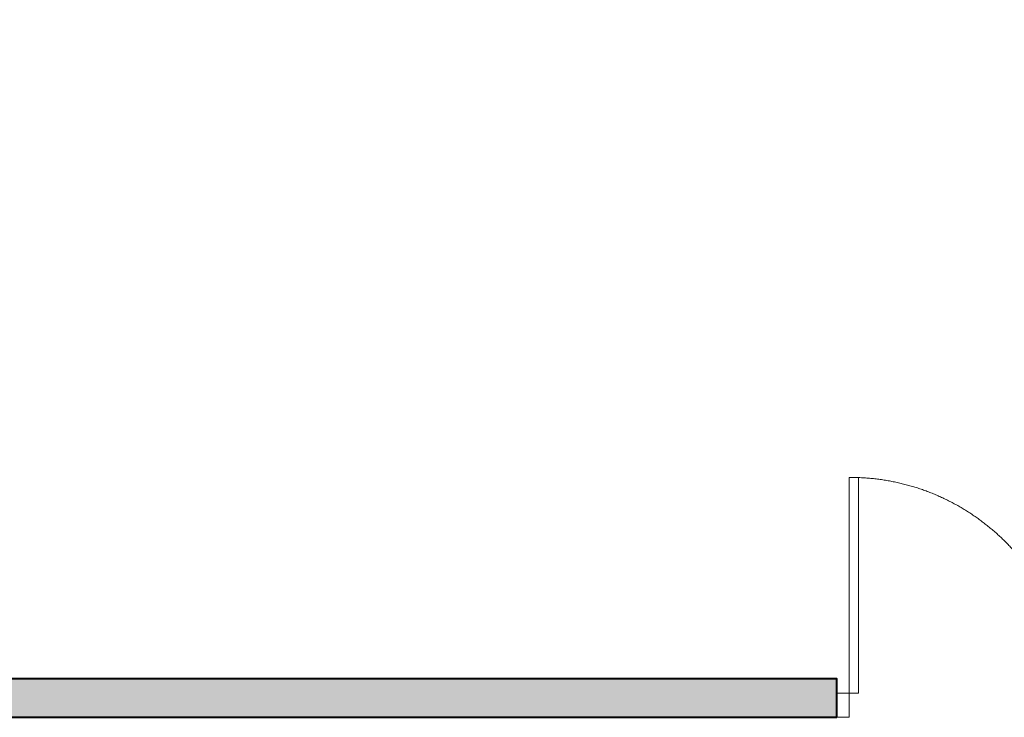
# Model space of a CAD drawing. Header units: millimetres. Extents: x 31882 to 271790, y -35693 to 24917.
# Tile 410 of 524: x 155899 to 159719, y 10868 to 13576. Entities that reach past the tile are written whole.
import ezdxf

# ---------------------------------------------------------------- set-up
doc = ezdxf.new("R2010")
doc.units = ezdxf.units.MM
doc.header["$MEASUREMENT"] = 0
doc.linetypes.add('HIDDEN', pattern=[0.375, 0.25, -0.125])
for name, color, linetype, lineweight in [('00 Structural', 2, 'Continuous', 25), ('A-DOOR', 1, 'Continuous', 13), ('WALL', 7, 'Continuous', 40)]:
    doc.layers.add(name, color=color, linetype=linetype, lineweight=lineweight)

# ---------------------------------------------------------------- blocks, each defined once
blk = doc.blocks.new('Regular-door')
at = {"layer": 'A-DOOR'}
for p, q in [((-0.04, 0.8993), (0, 0.8993)), ((-0.04, 0), (-0.04, 0.8993)), ((0, 0.8993), (0, -0.1)), ((-0.92, 0), (-0.97, 0)), ((-0.97, 0), (-0.97, -0.1)), ((-0.92, -0.1), (-0.92, 0)), ((0.05, 0), (-0.04, 0)), ((0.05, -0.1), (0.05, 0)), ((-0.97, -0.1), (-0.92, -0.1)), ((0, -0.1), (0.05, -0.1))]:
    blk.add_line(p, q, dxfattribs=at)
at = {"layer": 'A-DOOR', "linetype": 'HIDDEN', "ltscale": 5}
blk.add_arc((-0.0029, -0.0173), 0.9173, 92.3179, 178.922, dxfattribs=at)

msp = doc.modelspace()

# ---------------------------------------------------------------- hatches: boundary and pattern name
at = {"ltscale": 0.25}
h = msp.add_hatch(color=206, dxfattribs=at)
h.dxf.hatch_style = 1
h.paths.add_polyline_path([(154274.1, 11018.1), (154274.1, 10868.1), (159069.6, 10868.1), (159069.6, 11018.1)])

# ---------------------------------------------------------------- linework, layer by layer
at = {"layer": '00 Structural', "ltscale": 0.25}
msp.add_lwpolyline([(154274.1, 10868.1), (154274.1, 13642), (154121.7, 13642.2), (154121.7, 10868.1), (159069.6, 10868.1)], dxfattribs=at)
at = {"layer": 'WALL', "color": 2}
msp.add_lwpolyline([(159069.6, 10868.1), (159069.6, 11018.1), (154274.1, 11018.1), (154274.1, 10868.1)], close=True, dxfattribs=at)

# ---------------------------------------------------------------- block references
at = {"layer": 'A-DOOR', "linetype": 'Continuous', "ltscale": 0.1, "xscale": -931.3725490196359, "yscale": 931.3725490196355, "zscale": 931.3725490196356, "rotation": 8.893908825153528e-05}
msp.add_blockref('Regular-door', (159116.2, 10961.2), dxfattribs=at)

doc.saveas('drawing.dxf')
